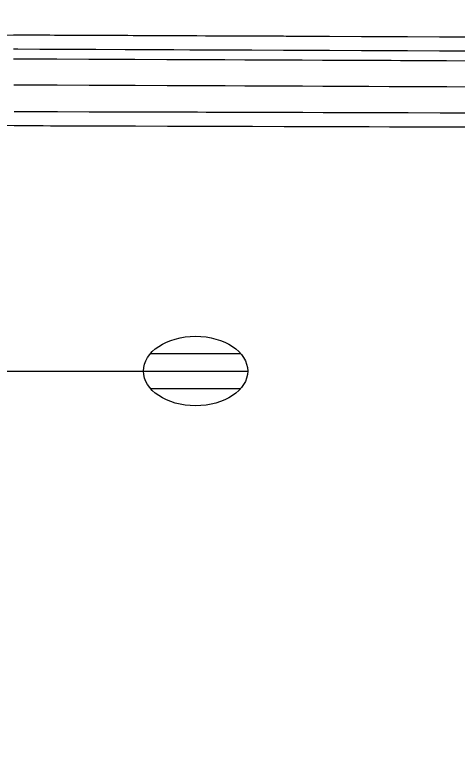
# Model space of a CAD drawing. Extents: x 2145380 to 2157287, y 139568 to 149130.
# Drawn here: x 2145923.53 to 2145936.25, y 142968.82 to 142990.28 of the extents above; entities that cross this region are included whole.
import ezdxf

# ---------------------------------------------------------------- set-up
doc = ezdxf.new("R2010")
doc.units = 0
doc.layers.add('PR_PREVIOUSLY CONSTRUCTED', color=7, linetype='Continuous')
doc.layers.add('TOPO_Light Pole', color=7, linetype='Continuous')

# ---------------------------------------------------------------- blocks, each defined once
blk = doc.blocks.new('LP')
at = {"layer": 'TOPO_Light Pole'}
blk.add_line((3.81, 0), (20.32, 0), dxfattribs=at)
for points in [[(20.832, 1.27), (27.428, 1.27)], [(20.832, 1.27), (23.495, 1.27)], [(23.707, 1.27), (27.428, 1.27)], [(20.32, 0), (27.94, 0)], [(20.32, 0), (23.495, 0)], [(23.707, 0), (27.94, 0)], [(20.832, -1.27), (27.428, -1.27)], [(20.832, -1.27), (23.495, -1.27)], [(23.707, -1.27), (27.428, -1.27)]]:
    blk.add_lwpolyline(points, dxfattribs=at)
blk.add_circle((0, 0), 3.81, dxfattribs=at)
blk.add_ellipse((24.13, 0), major_axis=(3.81, 0), ratio=0.666667, dxfattribs=at)

msp = doc.modelspace()

# ---------------------------------------------------------------- linework, layer by layer
at = {"layer": 'PR_PREVIOUSLY CONSTRUCTED'}
msp.add_line((2145799.627, 142990.247), (2146054.234, 142989.137), dxfattribs=at)
msp.add_lwpolyline([(2145908.886, 142958.013), (2145908.78, 142966.79), (2145904.886, 142966.748), (2145904.94, 142971.708), (2145765.15, 142969.835), (2145755.922, 142972.374), (2145754.789, 142972.981), (2145754.625, 142990.28), (2145799.641, 142988.747), (2145910.971, 142988.262), (2145910.982, 142987.131), (2145948.586, 142987.021), (2145948.837, 142960.959)], close=True, dxfattribs=at)
for points in [[(2145923.484, 142989.706), (2145923.577, 142989.706), (2145923.588, 142989.706), (2145923.589, 142989.706), (2145923.607, 142989.706), (2145923.609, 142989.706), (2145924.243, 142989.703), (2145924.302, 142989.703), (2145924.314, 142989.703), (2145924.315, 142989.703), (2145924.526, 142989.702), (2145924.53, 142989.702), (2145924.665, 142989.701), (2145924.698, 142989.701), (2145924.721, 142989.701), (2145924.723, 142989.701), (2145924.729, 142989.701), (2145924.73, 142989.701), (2145925.647, 142989.697), (2145925.651, 142989.697), (2145925.725, 142989.697), (2145925.819, 142989.696), (2145925.83, 142989.696), (2145925.831, 142989.696), (2145925.849, 142989.696), (2145925.851, 142989.696), (2145926.693, 142989.693), (2145926.768, 142989.692), (2145926.772, 142989.692), (2145926.925, 142989.691), (2145926.94, 142989.691), (2145926.952, 142989.691), (2145926.953, 142989.691), (2145926.971, 142989.691), (2145926.973, 142989.691), (2145927.889, 142989.687), (2145927.893, 142989.687), (2145927.967, 142989.687), (2145928.061, 142989.687), (2145928.073, 142989.687), (2145928.074, 142989.687), (2145928.092, 142989.686), (2145928.094, 142989.686), (2145928.56, 142989.684), (2145928.564, 142989.684), (2145928.676, 142989.684), (2145928.732, 142989.684), (2145928.75, 142989.684), (2145928.752, 142989.684), (2145928.763, 142989.683), (2145928.765, 142989.683), (2145929.011, 142989.682), (2145929.014, 142989.682), (2145929.145, 142989.682), (2145929.182, 142989.682), (2145929.204, 142989.682), (2145929.207, 142989.682), (2145929.214, 142989.682), (2145929.215, 142989.682), (2145929.526, 142989.68), (2145929.556, 142989.68), (2145929.561, 142989.68), (2145929.562, 142989.68), (2145930.132, 142989.678), (2145930.136, 142989.678), (2145930.217, 142989.677), (2145930.28, 142989.677), (2145930.301, 142989.677), (2145930.303, 142989.677), (2145930.32, 142989.677), (2145930.321, 142989.677), (2145930.334, 142989.677), (2145930.335, 142989.677), (2145931.253, 142989.673), (2145931.257, 142989.673), (2145931.33, 142989.672), (2145931.424, 142989.672), (2145931.435, 142989.672), (2145931.436, 142989.672), (2145931.455, 142989.672), (2145931.456, 142989.672), (2145931.758, 142989.67), (2145931.787, 142989.67), (2145932.374, 142989.668), (2145932.378, 142989.668), (2145932.479, 142989.667), (2145932.545, 142989.667), (2145932.556, 142989.667), (2145932.557, 142989.667), (2145932.576, 142989.667), (2145932.577, 142989.667), (2145933.495, 142989.663), (2145933.499, 142989.663), (2145933.571, 142989.663), (2145933.666, 142989.662), (2145933.677, 142989.662), (2145933.678, 142989.662), (2145933.696, 142989.662), (2145933.698, 142989.662), (2145934.277, 142989.66), (2145934.333, 142989.659), (2145934.344, 142989.659), (2145934.345, 142989.659), (2145934.616, 142989.658), (2145934.62, 142989.658), (2145934.748, 142989.657), (2145934.787, 142989.657), (2145934.809, 142989.657), (2145934.811, 142989.657), (2145934.819, 142989.657), (2145934.82, 142989.657), (2145935.738, 142989.653), (2145935.741, 142989.653), (2145935.812, 142989.653), (2145935.908, 142989.652), (2145935.919, 142989.652), (2145935.92, 142989.652), (2145935.939, 142989.652), (2145935.941, 142989.652), (2145936.726, 142989.649)], [(2145923.488, 142989.3), (2145923.581, 142989.3), (2145923.592, 142989.3), (2145923.593, 142989.3), (2145923.611, 142989.3), (2145923.613, 142989.3), (2145924.246, 142989.297), (2145924.306, 142989.297), (2145924.318, 142989.297), (2145924.319, 142989.297), (2145924.53, 142989.296), (2145924.534, 142989.296), (2145924.669, 142989.295), (2145924.702, 142989.295), (2145924.725, 142989.295), (2145924.727, 142989.295), (2145924.733, 142989.295), (2145924.734, 142989.295), (2145925.651, 142989.291), (2145925.655, 142989.291), (2145925.729, 142989.29), (2145925.823, 142989.29), (2145925.834, 142989.29), (2145925.835, 142989.29), (2145925.853, 142989.29), (2145925.855, 142989.29), (2145926.697, 142989.286), (2145926.772, 142989.286), (2145926.776, 142989.286), (2145926.929, 142989.285), (2145926.944, 142989.285), (2145926.956, 142989.285), (2145926.957, 142989.285), (2145926.975, 142989.285), (2145926.977, 142989.285), (2145927.893, 142989.281), (2145927.897, 142989.281), (2145927.97, 142989.281), (2145928.065, 142989.28), (2145928.076, 142989.28), (2145928.078, 142989.28), (2145928.096, 142989.28), (2145928.098, 142989.28), (2145928.564, 142989.278), (2145928.568, 142989.278), (2145928.68, 142989.278), (2145928.735, 142989.277), (2145928.754, 142989.277), (2145928.755, 142989.277), (2145928.767, 142989.277), (2145928.768, 142989.277), (2145929.014, 142989.276), (2145929.018, 142989.276), (2145929.149, 142989.276), (2145929.185, 142989.275), (2145929.208, 142989.275), (2145929.21, 142989.275), (2145929.218, 142989.275), (2145929.53, 142989.274), (2145929.559, 142989.274), (2145929.565, 142989.274), (2145930.136, 142989.271), (2145930.139, 142989.271), (2145930.221, 142989.271), (2145930.284, 142989.271), (2145930.305, 142989.271), (2145930.307, 142989.271), (2145930.324, 142989.27), (2145930.325, 142989.27), (2145930.338, 142989.27), (2145930.339, 142989.27), (2145931.257, 142989.266), (2145931.261, 142989.266), (2145931.333, 142989.266), (2145931.428, 142989.266), (2145931.439, 142989.266), (2145931.44, 142989.266), (2145931.458, 142989.266), (2145931.46, 142989.266), (2145931.762, 142989.264), (2145931.791, 142989.264), (2145932.378, 142989.262), (2145932.382, 142989.262), (2145932.483, 142989.261), (2145932.549, 142989.261), (2145932.56, 142989.261), (2145932.561, 142989.261), (2145932.579, 142989.261), (2145932.581, 142989.261), (2145933.499, 142989.257), (2145933.503, 142989.257), (2145933.575, 142989.256), (2145933.67, 142989.256), (2145933.681, 142989.256), (2145933.682, 142989.256), (2145933.7, 142989.256), (2145933.702, 142989.256), (2145934.281, 142989.253), (2145934.337, 142989.253), (2145934.348, 142989.253), (2145934.349, 142989.253), (2145934.62, 142989.252), (2145934.624, 142989.252), (2145934.752, 142989.251), (2145934.791, 142989.251), (2145934.813, 142989.251), (2145934.815, 142989.251), (2145934.823, 142989.251), (2145934.824, 142989.251), (2145935.741, 142989.247), (2145935.745, 142989.247), (2145935.816, 142989.247), (2145935.912, 142989.246), (2145935.923, 142989.246), (2145935.924, 142989.246), (2145935.943, 142989.246), (2145935.945, 142989.246), (2145936.73, 142989.243)], [(2145923.49, 142989.019), (2145923.584, 142989.019), (2145923.595, 142989.019), (2145923.596, 142989.019), (2145923.614, 142989.018), (2145923.616, 142989.018), (2145924.249, 142989.016), (2145924.309, 142989.015), (2145924.32, 142989.015), (2145924.322, 142989.015), (2145924.532, 142989.014), (2145924.536, 142989.014), (2145924.672, 142989.014), (2145924.705, 142989.014), (2145924.727, 142989.014), (2145924.73, 142989.014), (2145924.736, 142989.014), (2145924.737, 142989.014), (2145925.654, 142989.01), (2145925.657, 142989.01), (2145925.732, 142989.009), (2145925.825, 142989.009), (2145925.836, 142989.009), (2145925.837, 142989.009), (2145925.856, 142989.009), (2145925.857, 142989.009), (2145926.699, 142989.005), (2145926.775, 142989.005), (2145926.779, 142989.005), (2145926.932, 142989.004), (2145926.946, 142989.004), (2145926.958, 142989.004), (2145926.959, 142989.004), (2145926.978, 142989.004), (2145926.979, 142989.004), (2145927.896, 142989), (2145927.9, 142989), (2145927.973, 142988.999), (2145928.067, 142988.999), (2145928.079, 142988.999), (2145928.08, 142988.999), (2145928.098, 142988.999), (2145928.1, 142988.999), (2145928.567, 142988.997), (2145928.571, 142988.997), (2145928.683, 142988.996), (2145928.738, 142988.996), (2145928.756, 142988.996), (2145928.758, 142988.996), (2145928.77, 142988.996), (2145928.771, 142988.996), (2145929.017, 142988.995), (2145929.021, 142988.995), (2145929.152, 142988.994), (2145929.188, 142988.994), (2145929.211, 142988.994), (2145929.213, 142988.994), (2145929.22, 142988.994), (2145929.221, 142988.994), (2145929.532, 142988.993), (2145929.562, 142988.993), (2145929.568, 142988.993), (2145930.138, 142988.99), (2145930.142, 142988.99), (2145930.224, 142988.99), (2145930.286, 142988.989), (2145930.308, 142988.989), (2145930.31, 142988.989), (2145930.326, 142988.989), (2145930.328, 142988.989), (2145930.341, 142988.989), (2145930.342, 142988.989), (2145931.259, 142988.985), (2145931.263, 142988.985), (2145931.336, 142988.985), (2145931.431, 142988.984), (2145931.442, 142988.984), (2145931.443, 142988.984), (2145931.461, 142988.984), (2145931.463, 142988.984), (2145931.765, 142988.983), (2145931.793, 142988.983), (2145932.381, 142988.98), (2145932.384, 142988.98), (2145932.486, 142988.98), (2145932.552, 142988.98), (2145932.563, 142988.98), (2145932.564, 142988.98), (2145932.582, 142988.979), (2145932.584, 142988.979), (2145933.502, 142988.975), (2145933.506, 142988.975), (2145933.577, 142988.975), (2145933.673, 142988.975), (2145933.684, 142988.975), (2145933.685, 142988.975), (2145933.703, 142988.975), (2145933.705, 142988.975), (2145934.284, 142988.972), (2145934.34, 142988.972), (2145934.351, 142988.972), (2145934.352, 142988.972), (2145934.623, 142988.971), (2145934.627, 142988.971), (2145934.755, 142988.97), (2145934.794, 142988.97), (2145934.815, 142988.97), (2145934.818, 142988.97), (2145934.826, 142988.97), (2145934.827, 142988.97), (2145935.744, 142988.966), (2145935.748, 142988.966), (2145935.819, 142988.965), (2145935.914, 142988.965), (2145935.925, 142988.965), (2145935.926, 142988.965), (2145935.946, 142988.965), (2145935.947, 142988.965), (2145936.732, 142988.961)], [(2145923.497, 142988.269), (2145923.591, 142988.269), (2145923.602, 142988.269), (2145923.603, 142988.269), (2145923.621, 142988.269), (2145923.623, 142988.268), (2145924.256, 142988.266), (2145924.316, 142988.265), (2145924.328, 142988.265), (2145924.329, 142988.265), (2145924.539, 142988.265), (2145924.543, 142988.264), (2145924.679, 142988.264), (2145924.712, 142988.264), (2145924.734, 142988.264), (2145924.737, 142988.264), (2145924.743, 142988.264), (2145924.744, 142988.264), (2145925.661, 142988.26), (2145925.664, 142988.26), (2145925.739, 142988.259), (2145925.833, 142988.259), (2145925.843, 142988.259), (2145925.845, 142988.259), (2145925.863, 142988.259), (2145925.865, 142988.259), (2145926.706, 142988.255), (2145926.782, 142988.255), (2145926.786, 142988.255), (2145926.939, 142988.254), (2145926.953, 142988.254), (2145926.965, 142988.254), (2145926.966, 142988.254), (2145926.985, 142988.254), (2145926.986, 142988.254), (2145927.903, 142988.25), (2145927.907, 142988.25), (2145927.98, 142988.25), (2145928.074, 142988.249), (2145928.086, 142988.249), (2145928.087, 142988.249), (2145928.106, 142988.249), (2145928.107, 142988.249), (2145928.574, 142988.247), (2145928.578, 142988.247), (2145928.69, 142988.246), (2145928.745, 142988.246), (2145928.763, 142988.246), (2145928.765, 142988.246), (2145928.777, 142988.246), (2145928.778, 142988.246), (2145929.024, 142988.245), (2145929.028, 142988.245), (2145929.159, 142988.244), (2145929.195, 142988.244), (2145929.218, 142988.244), (2145929.22, 142988.244), (2145929.227, 142988.244), (2145929.228, 142988.244), (2145929.54, 142988.243), (2145929.569, 142988.243), (2145929.575, 142988.243), (2145930.145, 142988.24), (2145930.149, 142988.24), (2145930.231, 142988.24), (2145930.293, 142988.239), (2145930.315, 142988.239), (2145930.317, 142988.239), (2145930.334, 142988.239), (2145930.335, 142988.239), (2145930.348, 142988.239), (2145930.349, 142988.239), (2145931.266, 142988.235), (2145931.27, 142988.235), (2145931.343, 142988.235), (2145931.438, 142988.234), (2145931.449, 142988.234), (2145931.45, 142988.234), (2145931.468, 142988.234), (2145931.47, 142988.234), (2145931.772, 142988.233), (2145931.8, 142988.233), (2145932.388, 142988.23), (2145932.392, 142988.23), (2145932.493, 142988.23), (2145932.559, 142988.23), (2145932.57, 142988.23), (2145932.571, 142988.23), (2145932.589, 142988.229), (2145932.591, 142988.229), (2145933.509, 142988.225), (2145933.513, 142988.225), (2145933.585, 142988.225), (2145933.68, 142988.225), (2145933.691, 142988.225), (2145933.692, 142988.225), (2145933.71, 142988.225), (2145933.712, 142988.225), (2145934.291, 142988.222), (2145934.347, 142988.222), (2145934.358, 142988.222), (2145934.359, 142988.222), (2145934.63, 142988.221), (2145934.634, 142988.221), (2145934.762, 142988.22), (2145934.801, 142988.22), (2145934.823, 142988.22), (2145934.825, 142988.22), (2145934.833, 142988.22), (2145934.834, 142988.22), (2145935.751, 142988.216), (2145935.755, 142988.216), (2145935.826, 142988.215), (2145935.922, 142988.215), (2145935.933, 142988.215), (2145935.934, 142988.215), (2145935.953, 142988.215), (2145935.955, 142988.215), (2145936.739, 142988.211)], [(2145923.505, 142987.499), (2145923.598, 142987.499), (2145923.609, 142987.499), (2145923.61, 142987.499), (2145923.628, 142987.499), (2145923.63, 142987.499), (2145924.263, 142987.497), (2145924.323, 142987.497), (2145924.335, 142987.497), (2145924.336, 142987.497), (2145924.547, 142987.496), (2145924.551, 142987.496), (2145924.686, 142987.496), (2145924.719, 142987.496), (2145924.742, 142987.496), (2145924.744, 142987.496), (2145924.75, 142987.496), (2145924.751, 142987.496), (2145925.668, 142987.493), (2145925.672, 142987.493), (2145925.746, 142987.493), (2145925.84, 142987.492), (2145925.851, 142987.492), (2145925.852, 142987.492), (2145925.87, 142987.492), (2145925.872, 142987.492), (2145926.714, 142987.49), (2145926.789, 142987.49), (2145926.793, 142987.49), (2145926.946, 142987.489), (2145926.961, 142987.489), (2145926.973, 142987.489), (2145926.974, 142987.489), (2145926.992, 142987.489), (2145926.994, 142987.489), (2145927.91, 142987.486), (2145927.914, 142987.486), (2145927.988, 142987.486), (2145928.082, 142987.486), (2145928.093, 142987.486), (2145928.095, 142987.486), (2145928.113, 142987.486), (2145928.115, 142987.486), (2145928.581, 142987.484), (2145928.585, 142987.484), (2145928.697, 142987.484), (2145928.752, 142987.484), (2145928.771, 142987.484), (2145928.772, 142987.484), (2145928.784, 142987.484), (2145928.785, 142987.484), (2145929.031, 142987.483), (2145929.035, 142987.483), (2145929.166, 142987.482), (2145929.202, 142987.482), (2145929.225, 142987.482), (2145929.227, 142987.482), (2145929.235, 142987.482), (2145929.547, 142987.481), (2145929.576, 142987.481), (2145929.582, 142987.481), (2145930.153, 142987.48), (2145930.156, 142987.48), (2145930.238, 142987.479), (2145930.301, 142987.479), (2145930.322, 142987.479), (2145930.324, 142987.479), (2145930.341, 142987.479), (2145930.342, 142987.479), (2145930.355, 142987.479), (2145930.356, 142987.479), (2145931.274, 142987.476), (2145931.278, 142987.476), (2145931.35, 142987.476), (2145931.445, 142987.476), (2145931.456, 142987.476), (2145931.457, 142987.476), (2145931.475, 142987.476), (2145931.477, 142987.476), (2145931.779, 142987.475), (2145931.808, 142987.475), (2145932.395, 142987.473), (2145932.399, 142987.473), (2145932.5, 142987.473), (2145932.566, 142987.472), (2145932.577, 142987.472), (2145932.578, 142987.472), (2145932.596, 142987.472), (2145932.598, 142987.472), (2145933.516, 142987.47), (2145933.52, 142987.47), (2145933.592, 142987.469), (2145933.687, 142987.469), (2145933.698, 142987.469), (2145933.699, 142987.469), (2145933.717, 142987.469), (2145933.719, 142987.469), (2145934.298, 142987.467), (2145934.354, 142987.467), (2145934.365, 142987.467), (2145934.366, 142987.467), (2145934.637, 142987.466), (2145934.641, 142987.466), (2145934.769, 142987.466), (2145934.808, 142987.466), (2145934.83, 142987.466), (2145934.832, 142987.466), (2145934.84, 142987.466), (2145934.841, 142987.466), (2145935.758, 142987.463), (2145935.762, 142987.463), (2145935.833, 142987.463), (2145935.929, 142987.463), (2145935.94, 142987.463), (2145935.941, 142987.463), (2145935.96, 142987.463), (2145935.962, 142987.463), (2145936.747, 142987.46)], [(2145923.509, 142987.093), (2145923.602, 142987.093), (2145923.613, 142987.093), (2145923.614, 142987.093), (2145923.632, 142987.093), (2145923.634, 142987.093), (2145924.267, 142987.091), (2145924.327, 142987.091), (2145924.339, 142987.091), (2145924.34, 142987.091), (2145924.551, 142987.09), (2145924.554, 142987.09), (2145924.69, 142987.09), (2145924.723, 142987.089), (2145924.746, 142987.089), (2145924.748, 142987.089), (2145924.754, 142987.089), (2145924.755, 142987.089), (2145925.672, 142987.087), (2145925.676, 142987.087), (2145925.75, 142987.086), (2145925.844, 142987.086), (2145925.855, 142987.086), (2145925.856, 142987.086), (2145925.874, 142987.086), (2145925.876, 142987.086), (2145926.717, 142987.083), (2145926.793, 142987.083), (2145926.797, 142987.083), (2145926.95, 142987.083), (2145926.965, 142987.083), (2145926.976, 142987.083), (2145926.978, 142987.083), (2145926.996, 142987.083), (2145926.998, 142987.083), (2145927.914, 142987.08), (2145927.918, 142987.08), (2145927.991, 142987.08), (2145928.085, 142987.079), (2145928.097, 142987.079), (2145928.098, 142987.079), (2145928.117, 142987.079), (2145928.118, 142987.079), (2145928.585, 142987.078), (2145928.589, 142987.078), (2145928.701, 142987.078), (2145928.756, 142987.077), (2145928.775, 142987.077), (2145928.776, 142987.077), (2145928.788, 142987.077), (2145928.789, 142987.077), (2145929.035, 142987.077), (2145929.039, 142987.077), (2145929.17, 142987.076), (2145929.206, 142987.076), (2145929.229, 142987.076), (2145929.231, 142987.076), (2145929.239, 142987.076), (2145929.551, 142987.075), (2145929.58, 142987.075), (2145929.586, 142987.075), (2145930.156, 142987.073), (2145930.16, 142987.073), (2145930.242, 142987.073), (2145930.304, 142987.073), (2145930.326, 142987.073), (2145930.328, 142987.073), (2145930.345, 142987.073), (2145930.346, 142987.073), (2145930.359, 142987.073), (2145930.36, 142987.073), (2145931.278, 142987.07), (2145931.281, 142987.07), (2145931.354, 142987.07), (2145931.449, 142987.069), (2145931.46, 142987.069), (2145931.461, 142987.069), (2145931.479, 142987.069), (2145931.481, 142987.069), (2145931.783, 142987.068), (2145931.811, 142987.068), (2145932.399, 142987.067), (2145932.403, 142987.067), (2145932.504, 142987.066), (2145932.57, 142987.066), (2145932.581, 142987.066), (2145932.582, 142987.066), (2145932.6, 142987.066), (2145932.602, 142987.066), (2145933.52, 142987.063), (2145933.524, 142987.063), (2145933.596, 142987.063), (2145933.691, 142987.063), (2145933.702, 142987.063), (2145933.703, 142987.063), (2145933.721, 142987.063), (2145933.723, 142987.063), (2145934.302, 142987.061), (2145934.358, 142987.061), (2145934.369, 142987.061), (2145934.37, 142987.061), (2145934.641, 142987.06), (2145934.645, 142987.06), (2145934.773, 142987.06), (2145934.812, 142987.06), (2145934.834, 142987.06), (2145934.836, 142987.06), (2145934.844, 142987.06), (2145934.845, 142987.06), (2145935.762, 142987.057), (2145935.766, 142987.057), (2145935.837, 142987.057), (2145935.933, 142987.056), (2145935.944, 142987.056), (2145935.945, 142987.056), (2145935.964, 142987.056), (2145935.966, 142987.056), (2145936.75, 142987.054)]]:
    msp.add_lwpolyline(points, dxfattribs=at)

# ---------------------------------------------------------------- block references
at = {"layer": 'TOPO_Light Pole', "xscale": 0.39370000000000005, "yscale": 0.3937000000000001}
msp.add_blockref('LP', (2145919.224, 142980.025), dxfattribs=at)

doc.saveas('drawing.dxf')
